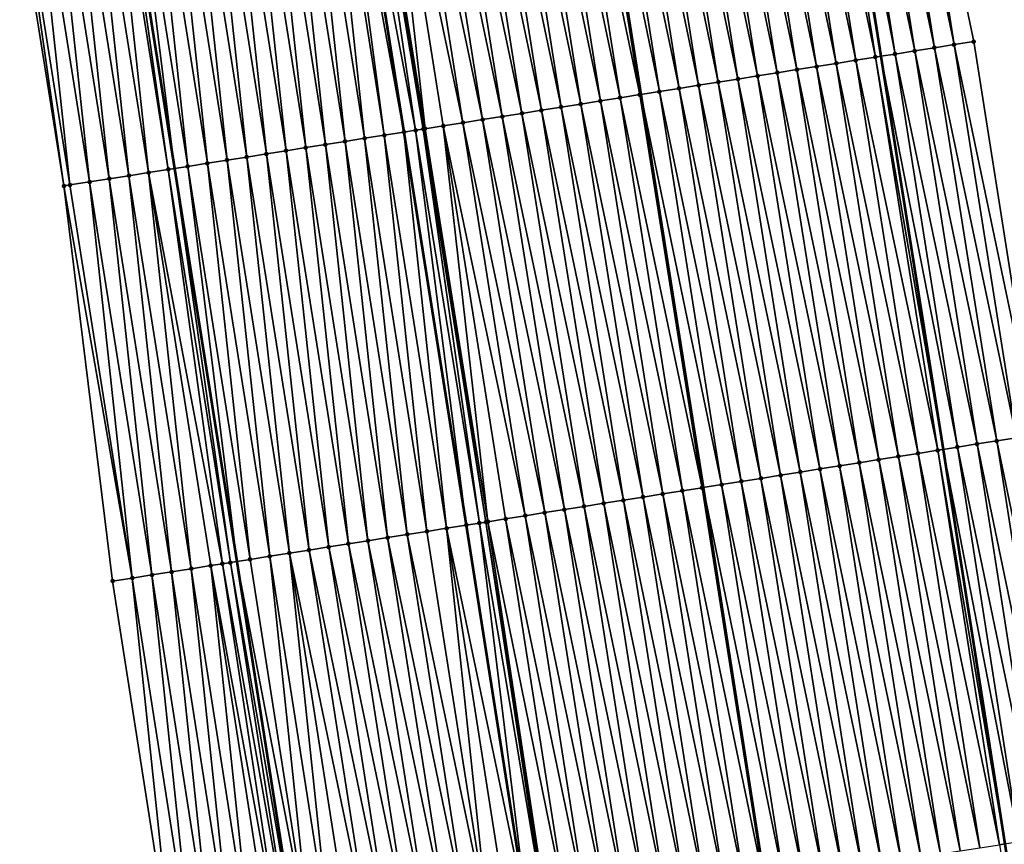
# Model space of a CAD drawing. Header units: feet. Extents: x 2010743 to 2022806, y 818705 to 837694.
# Tile 516 of 531: x 2011146 to 2011195, y 836882 to 836923. Entities that reach past the tile are written whole.
import ezdxf

# ---------------------------------------------------------------- set-up
doc = ezdxf.new("R2010")
doc.units = ezdxf.units.FT
doc.header["$MEASUREMENT"] = 0
for name, color, linetype, lineweight in [('EP_Travel Lane', 172, 'Continuous', 53), ('Road Shots', 141, 'Continuous', 100), ('STRIPING', 60, 'Continuous', 53)]:
    doc.layers.add(name, color=color, linetype=linetype, lineweight=lineweight)
doc.layers.add('I-77-MM17-21_NB-Surface-Border', color=7, linetype='Continuous')
doc.layers.add('I-77-MM17-21_NB-Surface-TIN', color=7, linetype='Continuous')

msp = doc.modelspace()

# ---------------------------------------------------------------- linework, layer by layer
at = {"layer": 'EP_Travel Lane'}
for points in [[(2011143.788, 837198.049, 349.843), (2011147.069, 837178.321, 349.642), (2011150.357, 837158.599, 349.461), (2011153.682, 837138.878, 349.257), (2011156.923, 837119.055, 349.034), (2011160.161, 837099.32, 348.841), (2011163.4, 837079.585, 348.559), (2011166.638, 837059.851, 348.291), (2011169.862, 837040.081, 348.042), (2011173.062, 837020.341, 347.773), (2011176.262, 837000.6, 347.535), (2011179.462, 836980.859, 347.267), (2011182.633, 836961.039, 346.971), (2011185.763, 836941.289, 346.625), (2011188.893, 836921.539, 346.26), (2011192.023, 836901.788, 345.91), (2011195.122, 836881.965, 345.542), (2011198.181, 836862.203, 345.228), (2011201.241, 836842.441, 344.868), (2011204.3, 836822.68, 344.507), (2011207.331, 836802.814, 344.144), (2011210.314, 836783.042, 343.765), (2011213.298, 836763.269, 343.41), (2011216.281, 836743.496, 343.031)], [(2011108.363, 837192.113, 350.139), (2011111.65, 837172.386, 349.935), (2011114.945, 837152.658, 349.739), (2011118.273, 837132.938, 349.54), (2011121.479, 837113.254, 349.314), (2011124.707, 837093.517, 349.075), (2011127.936, 837073.781, 348.829), (2011131.164, 837054.045, 348.582), (2011134.373, 837034.327, 348.314), (2011137.571, 837014.586, 348.052), (2011140.77, 836994.845, 347.804), (2011143.968, 836975.104, 347.527), (2011147.12, 836955.404, 347.217), (2011150.252, 836935.654, 346.875), (2011153.383, 836915.904, 346.53), (2011156.515, 836896.153, 346.174), (2011159.598, 836876.438, 345.825), (2011162.658, 836856.676, 345.491), (2011165.717, 836836.915, 345.115), (2011168.776, 836817.153, 344.77), (2011171.783, 836797.445, 344.426), (2011174.766, 836777.672, 344.066), (2011177.75, 836757.9, 343.675), (2011180.733, 836738.127, 343.324)]]:
    msp.add_polyline3d(points, dxfattribs=at)
at = {"layer": 'I-77-MM17-21_NB-Surface-Border', "color": 3, "linetype": 'Continuous', "lineweight": -3}
for points in [[(2011145.518, 837198.339, 349.784), (2011147.835, 837178.45, 349.618), (2011153.111, 837159.062, 349.356), (2011158.39, 837139.67, 349.073), (2011161.623, 837119.826, 348.847), (2011164.852, 837100.089, 348.658), (2011169.067, 837080.515, 348.34), (2011172.295, 837060.779, 348.069), (2011174.527, 837040.84, 347.854), (2011177.726, 837021.099, 347.597), (2011179.938, 837001.197, 347.389), (2011183.137, 836981.457, 347.116), (2011185.322, 836961.468, 346.865), (2011189.441, 836941.875, 346.483), (2011193.561, 836922.282, 346.084), (2011196.692, 836902.532, 345.727), (2011199.802, 836882.695, 345.372), (2011202.873, 836862.935, 345.041), (2011205.945, 836843.176, 344.693), (2011209.017, 836823.416, 344.338), (2011211.067, 836803.381, 344.006), (2011214.051, 836783.608, 343.64), (2011215.057, 836763.535, 343.352), (2011220.018, 836744.062, 342.899)], [(2011175.237, 836737.301, 343.153), (2011172.565, 836757.121, 343.523), (2011169.2, 836776.836, 343.883), (2011165.637, 836796.522, 344.222), (2011162.404, 836816.167, 344.551), (2011159.503, 836835.952, 344.909), (2011156.432, 836855.712, 345.281), (2011153.36, 836875.472, 345.621), (2011150.273, 836895.167, 345.971), (2011147.826, 836915.026, 346.352), (2011144.681, 836934.774, 346.691), (2011141.799, 836954.564, 347.041), (2011138.69, 836974.251, 347.355)]]:
    msp.add_polyline3d(points, dxfattribs=at)
at = {"layer": 'I-77-MM17-21_NB-Surface-TIN', "color": 128, "linetype": 'Continuous', "lineweight": -3}
for points in [[(2011192.573, 836922.125, 346.122), (2011189.441, 836941.875, 346.483), (2011188.454, 836941.717, 346.526)], [(2011192.573, 836922.125, 346.122), (2011193.561, 836922.282, 346.084), (2011189.441, 836941.875, 346.483)], [(2011189.61, 836921.653, 346.236), (2011186.479, 836941.403, 346.601), (2011185.763, 836941.289, 346.625)], [(2011190.598, 836921.81, 346.207), (2011187.466, 836941.56, 346.568), (2011186.479, 836941.403, 346.601)], [(2011189.61, 836921.653, 346.236), (2011190.598, 836921.81, 346.207), (2011186.479, 836941.403, 346.601)], [(2011191.585, 836921.967, 346.162), (2011188.454, 836941.717, 346.526), (2011187.466, 836941.56, 346.568)], [(2011190.598, 836921.81, 346.207), (2011191.585, 836921.967, 346.162), (2011187.466, 836941.56, 346.568)], [(2011191.585, 836921.967, 346.162), (2011192.573, 836922.125, 346.122), (2011188.454, 836941.717, 346.526)], [(2011186.648, 836921.182, 346.318), (2011183.516, 836940.932, 346.671), (2011182.528, 836940.775, 346.685)], [(2011187.635, 836921.339, 346.3), (2011184.504, 836941.089, 346.657), (2011183.516, 836940.932, 346.671)], [(2011186.648, 836921.182, 346.318), (2011187.635, 836921.339, 346.3), (2011183.516, 836940.932, 346.671)], [(2011188.623, 836921.496, 346.269), (2011185.491, 836941.246, 346.634), (2011184.504, 836941.089, 346.657)], [(2011187.635, 836921.339, 346.3), (2011188.623, 836921.496, 346.269), (2011184.504, 836941.089, 346.657)], [(2011185.491, 836941.246, 346.634), (2011188.893, 836921.539, 346.26), (2011185.763, 836941.289, 346.625)], [(2011188.623, 836921.496, 346.269), (2011188.893, 836921.539, 346.26), (2011185.491, 836941.246, 346.634)], [(2011189.61, 836921.653, 346.236), (2011185.763, 836941.289, 346.625), (2011188.893, 836921.539, 346.26)], [(2011183.685, 836920.711, 346.367), (2011180.553, 836940.461, 346.71), (2011179.566, 836940.304, 346.724)], [(2011184.672, 836920.868, 346.352), (2011181.541, 836940.618, 346.697), (2011180.553, 836940.461, 346.71)], [(2011183.685, 836920.711, 346.367), (2011184.672, 836920.868, 346.352), (2011180.553, 836940.461, 346.71)], [(2011185.66, 836921.025, 346.335), (2011182.528, 836940.775, 346.685), (2011181.541, 836940.618, 346.697)], [(2011184.672, 836920.868, 346.352), (2011185.66, 836921.025, 346.335), (2011181.541, 836940.618, 346.697)], [(2011185.66, 836921.025, 346.335), (2011186.648, 836921.182, 346.318), (2011182.528, 836940.775, 346.685)], [(2011180.722, 836920.24, 346.409), (2011177.59, 836939.991, 346.756), (2011176.603, 836939.834, 346.771)], [(2011181.709, 836920.397, 346.392), (2011178.578, 836940.148, 346.738), (2011177.59, 836939.991, 346.756)], [(2011180.722, 836920.24, 346.409), (2011181.709, 836920.397, 346.392), (2011177.59, 836939.991, 346.756)], [(2011182.697, 836920.554, 346.377), (2011179.566, 836940.304, 346.724), (2011178.578, 836940.148, 346.738)], [(2011181.709, 836920.397, 346.392), (2011182.697, 836920.554, 346.377), (2011178.578, 836940.148, 346.738)], [(2011182.697, 836920.554, 346.377), (2011183.685, 836920.711, 346.367), (2011179.566, 836940.304, 346.724)], [(2011173.64, 836939.363, 346.827), (2011176.823, 836919.621, 346.487), (2011173.692, 836939.371, 346.826)], [(2011177.759, 836919.77, 346.474), (2011174.627, 836939.52, 346.811), (2011173.692, 836939.371, 346.826)], [(2011177.759, 836919.77, 346.474), (2011173.692, 836939.371, 346.826), (2011176.823, 836919.621, 346.487)], [(2011178.747, 836919.927, 346.447), (2011175.615, 836939.677, 346.788), (2011174.627, 836939.52, 346.811)], [(2011177.759, 836919.77, 346.474), (2011178.747, 836919.927, 346.447), (2011174.627, 836939.52, 346.811)], [(2011179.734, 836920.084, 346.424), (2011176.603, 836939.834, 346.771), (2011175.615, 836939.677, 346.788)], [(2011178.747, 836919.927, 346.447), (2011179.734, 836920.084, 346.424), (2011175.615, 836939.677, 346.788)], [(2011179.734, 836920.084, 346.424), (2011180.722, 836920.24, 346.409), (2011176.603, 836939.834, 346.771)], [(2011173.809, 836919.142, 346.534), (2011170.677, 836938.893, 346.863), (2011169.689, 836938.736, 346.882)], [(2011174.796, 836919.299, 346.519), (2011171.665, 836939.049, 346.849), (2011170.677, 836938.893, 346.863)], [(2011173.809, 836919.142, 346.534), (2011174.796, 836919.299, 346.519), (2011170.677, 836938.893, 346.863)], [(2011175.784, 836919.456, 346.506), (2011172.652, 836939.206, 346.839), (2011171.665, 836939.049, 346.849)], [(2011174.796, 836919.299, 346.519), (2011175.784, 836919.456, 346.506), (2011171.665, 836939.049, 346.849)], [(2011176.771, 836919.613, 346.487), (2011173.64, 836939.363, 346.827), (2011172.652, 836939.206, 346.839)], [(2011175.784, 836919.456, 346.506), (2011176.771, 836919.613, 346.487), (2011172.652, 836939.206, 346.839)], [(2011176.771, 836919.613, 346.487), (2011176.823, 836919.621, 346.487), (2011173.64, 836939.363, 346.827)], [(2011170.846, 836918.671, 346.588), (2011167.714, 836938.422, 346.92), (2011166.727, 836938.265, 346.937)], [(2011171.833, 836918.828, 346.568), (2011168.702, 836938.579, 346.901), (2011167.714, 836938.422, 346.92)], [(2011170.846, 836918.671, 346.588), (2011171.833, 836918.828, 346.568), (2011167.714, 836938.422, 346.92)], [(2011172.821, 836918.985, 346.55), (2011169.689, 836938.736, 346.882), (2011168.702, 836938.579, 346.901)], [(2011171.833, 836918.828, 346.568), (2011172.821, 836918.985, 346.55), (2011168.702, 836938.579, 346.901)], [(2011172.821, 836918.985, 346.55), (2011173.809, 836919.142, 346.534), (2011169.689, 836938.736, 346.882)], [(2011167.883, 836918.201, 346.644), (2011164.751, 836937.951, 346.973), (2011163.764, 836937.794, 346.992)], [(2011168.87, 836918.357, 346.625), (2011165.739, 836938.108, 346.954), (2011164.751, 836937.951, 346.973)], [(2011167.883, 836918.201, 346.644), (2011168.87, 836918.357, 346.625), (2011164.751, 836937.951, 346.973)], [(2011169.858, 836918.514, 346.605), (2011166.727, 836938.265, 346.937), (2011165.739, 836938.108, 346.954)], [(2011168.87, 836918.357, 346.625), (2011169.858, 836918.514, 346.605), (2011165.739, 836938.108, 346.954)], [(2011169.858, 836918.514, 346.605), (2011170.846, 836918.671, 346.588), (2011166.727, 836938.265, 346.937)], [(2011163.932, 836917.574, 346.663), (2011161.303, 836937.404, 346.998), (2011160.801, 836937.324, 346.991)], [(2011161.303, 836937.404, 346.998), (2011164.92, 836917.73, 346.666), (2011161.788, 836937.481, 347.003)], [(2011163.932, 836917.574, 346.663), (2011164.92, 836917.73, 346.666), (2011161.303, 836937.404, 346.998)], [(2011165.509, 836917.824, 346.675), (2011162.592, 836937.608, 347.008), (2011161.788, 836937.481, 347.003)], [(2011165.509, 836917.824, 346.675), (2011161.788, 836937.481, 347.003), (2011164.92, 836917.73, 346.666)], [(2011165.888, 836917.884, 346.68), (2011162.763, 836937.635, 347.008), (2011162.592, 836937.608, 347.008)], [(2011165.509, 836917.824, 346.675), (2011165.888, 836917.884, 346.68), (2011162.592, 836937.608, 347.008)], [(2011165.908, 836917.887, 346.68), (2011162.776, 836937.637, 347.008), (2011162.763, 836937.635, 347.008)], [(2011165.888, 836917.884, 346.68), (2011165.908, 836917.887, 346.68), (2011162.763, 836937.635, 347.008)], [(2011165.981, 836917.898, 346.68), (2011163.764, 836937.794, 346.992), (2011162.776, 836937.637, 347.008)], [(2011165.908, 836917.887, 346.68), (2011165.981, 836917.898, 346.68), (2011162.776, 836937.637, 347.008)], [(2011165.981, 836917.898, 346.68), (2011166.895, 836918.044, 346.664), (2011163.764, 836937.794, 346.992)], [(2011166.895, 836918.044, 346.664), (2011167.883, 836918.201, 346.644), (2011163.764, 836937.794, 346.992)], [(2011160.969, 836917.105, 346.62), (2011158.825, 836937.012, 346.963), (2011157.838, 836936.855, 346.95)], [(2011161.957, 836917.261, 346.631), (2011159.813, 836937.168, 346.977), (2011158.825, 836937.012, 346.963)], [(2011160.969, 836917.105, 346.62), (2011161.957, 836917.261, 346.631), (2011158.825, 836937.012, 346.963)], [(2011162.945, 836917.418, 346.646), (2011160.801, 836937.324, 346.991), (2011159.813, 836937.168, 346.977)], [(2011161.957, 836917.261, 346.631), (2011162.945, 836917.418, 346.646), (2011159.813, 836937.168, 346.977)], [(2011162.945, 836917.418, 346.646), (2011163.932, 836917.574, 346.663), (2011160.801, 836937.324, 346.991)], [(2011158.006, 836916.636, 346.588), (2011155.862, 836936.542, 346.932), (2011154.875, 836936.386, 346.923)], [(2011158.994, 836916.792, 346.599), (2011156.85, 836936.699, 346.94), (2011155.862, 836936.542, 346.932)], [(2011158.006, 836916.636, 346.588), (2011158.994, 836916.792, 346.599), (2011155.862, 836936.542, 346.932)], [(2011159.981, 836916.948, 346.61), (2011157.838, 836936.855, 346.95), (2011156.85, 836936.699, 346.94)], [(2011158.994, 836916.792, 346.599), (2011159.981, 836916.948, 346.61), (2011156.85, 836936.699, 346.94)], [(2011159.981, 836916.948, 346.61), (2011160.969, 836917.105, 346.62), (2011157.838, 836936.855, 346.95)], [(2011154.055, 836916.01, 346.533), (2011151.911, 836935.917, 346.895), (2011150.924, 836935.76, 346.877)], [(2011155.043, 836916.166, 346.552), (2011152.899, 836936.073, 346.909), (2011151.911, 836935.917, 346.895)], [(2011154.055, 836916.01, 346.533), (2011155.043, 836916.166, 346.552), (2011151.911, 836935.917, 346.895)], [(2011156.031, 836916.323, 346.567), (2011153.887, 836936.23, 346.918), (2011152.899, 836936.073, 346.909)], [(2011155.043, 836916.166, 346.552), (2011156.031, 836916.323, 346.567), (2011152.899, 836936.073, 346.909)], [(2011157.018, 836916.479, 346.578), (2011154.875, 836936.386, 346.923), (2011153.887, 836936.23, 346.918)], [(2011156.031, 836916.323, 346.567), (2011157.018, 836916.479, 346.578), (2011153.887, 836936.23, 346.918)], [(2011157.018, 836916.479, 346.578), (2011158.006, 836916.636, 346.588), (2011154.875, 836936.386, 346.923)], [(2011151.092, 836915.541, 346.473), (2011148.948, 836935.448, 346.847), (2011147.961, 836935.292, 346.81)], [(2011152.08, 836915.697, 346.503), (2011149.936, 836935.604, 346.875), (2011148.948, 836935.448, 346.847)], [(2011151.092, 836915.541, 346.473), (2011152.08, 836915.697, 346.503), (2011148.948, 836935.448, 346.847)], [(2011153.068, 836915.854, 346.528), (2011150.252, 836935.654, 346.875), (2011149.936, 836935.604, 346.875)], [(2011152.08, 836915.697, 346.503), (2011153.068, 836915.854, 346.528), (2011149.936, 836935.604, 346.875)], [(2011150.924, 836935.76, 346.877), (2011150.252, 836935.654, 346.875), (2011153.383, 836915.904, 346.53)], [(2011153.068, 836915.854, 346.528), (2011153.383, 836915.904, 346.53), (2011150.252, 836935.654, 346.875)], [(2011154.055, 836916.01, 346.533), (2011150.924, 836935.76, 346.877), (2011153.383, 836915.904, 346.53)], [(2011148.129, 836915.073, 346.362), (2011145.985, 836934.98, 346.737), (2011144.997, 836934.824, 346.702)], [(2011149.117, 836915.229, 346.399), (2011146.973, 836935.136, 346.773), (2011145.985, 836934.98, 346.737)], [(2011148.129, 836915.073, 346.362), (2011149.117, 836915.229, 346.399), (2011145.985, 836934.98, 346.737)], [(2011150.104, 836915.385, 346.436), (2011147.961, 836935.292, 346.81), (2011146.973, 836935.136, 346.773)], [(2011149.117, 836915.229, 346.399), (2011150.104, 836915.385, 346.436), (2011146.973, 836935.136, 346.773)], [(2011150.104, 836915.385, 346.436), (2011151.092, 836915.541, 346.473), (2011147.961, 836935.292, 346.81)], [(2011147.826, 836915.026, 346.352), (2011144.997, 836934.824, 346.702), (2011144.681, 836934.774, 346.691)], [(2011147.826, 836915.026, 346.352), (2011148.129, 836915.073, 346.362), (2011144.997, 836934.824, 346.702)], [(2011195.704, 836902.375, 345.766), (2011192.573, 836922.125, 346.122), (2011191.585, 836921.967, 346.162)], [(2011196.692, 836902.532, 345.727), (2011193.561, 836922.282, 346.084), (2011192.573, 836922.125, 346.122)], [(2011195.704, 836902.375, 345.766), (2011196.692, 836902.532, 345.727), (2011192.573, 836922.125, 346.122)], [(2011192.742, 836901.903, 345.879), (2011189.61, 836921.653, 346.236), (2011188.893, 836921.539, 346.26)], [(2011193.729, 836902.06, 345.843), (2011190.598, 836921.81, 346.207), (2011189.61, 836921.653, 346.236)], [(2011192.742, 836901.903, 345.879), (2011193.729, 836902.06, 345.843), (2011189.61, 836921.653, 346.236)], [(2011194.717, 836902.217, 345.802), (2011191.585, 836921.967, 346.162), (2011190.598, 836921.81, 346.207)], [(2011193.729, 836902.06, 345.843), (2011194.717, 836902.217, 345.802), (2011190.598, 836921.81, 346.207)], [(2011194.717, 836902.217, 345.802), (2011195.704, 836902.375, 345.766), (2011191.585, 836921.967, 346.162)], [(2011189.779, 836901.431, 345.968), (2011186.648, 836921.182, 346.318), (2011185.66, 836921.025, 346.335)], [(2011190.767, 836901.588, 345.952), (2011187.635, 836921.339, 346.3), (2011186.648, 836921.182, 346.318)], [(2011189.779, 836901.431, 345.968), (2011190.767, 836901.588, 345.952), (2011186.648, 836921.182, 346.318)], [(2011191.754, 836901.745, 345.922), (2011188.623, 836921.496, 346.269), (2011187.635, 836921.339, 346.3)], [(2011190.767, 836901.588, 345.952), (2011191.754, 836901.745, 345.922), (2011187.635, 836921.339, 346.3)], [(2011188.623, 836921.496, 346.269), (2011192.023, 836901.788, 345.91), (2011188.893, 836921.539, 346.26)], [(2011191.754, 836901.745, 345.922), (2011192.023, 836901.788, 345.91), (2011188.623, 836921.496, 346.269)], [(2011192.742, 836901.903, 345.879), (2011188.893, 836921.539, 346.26), (2011192.023, 836901.788, 345.91)], [(2011186.816, 836900.961, 346.015), (2011183.685, 836920.711, 346.367), (2011182.697, 836920.554, 346.377)], [(2011187.804, 836901.118, 346.004), (2011184.672, 836920.868, 346.352), (2011183.685, 836920.711, 346.367)], [(2011186.816, 836900.961, 346.015), (2011187.804, 836901.118, 346.004), (2011183.685, 836920.711, 346.367)], [(2011188.791, 836901.274, 345.986), (2011185.66, 836921.025, 346.335), (2011184.672, 836920.868, 346.352)], [(2011187.804, 836901.118, 346.004), (2011188.791, 836901.274, 345.986), (2011184.672, 836920.868, 346.352)], [(2011188.791, 836901.274, 345.986), (2011189.779, 836901.431, 345.968), (2011185.66, 836921.025, 346.335)], [(2011182.866, 836900.333, 346.073), (2011179.734, 836920.084, 346.424), (2011178.747, 836919.927, 346.447)], [(2011183.853, 836900.49, 346.058), (2011180.722, 836920.24, 346.409), (2011179.734, 836920.084, 346.424)], [(2011182.866, 836900.333, 346.073), (2011183.853, 836900.49, 346.058), (2011179.734, 836920.084, 346.424)], [(2011184.841, 836900.647, 346.041), (2011181.709, 836920.397, 346.392), (2011180.722, 836920.24, 346.409)], [(2011183.853, 836900.49, 346.058), (2011184.841, 836900.647, 346.041), (2011180.722, 836920.24, 346.409)], [(2011185.829, 836900.804, 346.027), (2011182.697, 836920.554, 346.377), (2011181.709, 836920.397, 346.392)], [(2011184.841, 836900.647, 346.041), (2011185.829, 836900.804, 346.027), (2011181.709, 836920.397, 346.392)], [(2011185.829, 836900.804, 346.027), (2011186.816, 836900.961, 346.015), (2011182.697, 836920.554, 346.377)], [(2011179.903, 836899.863, 346.118), (2011176.771, 836919.613, 346.487), (2011175.784, 836919.456, 346.506)], [(2011176.771, 836919.613, 346.487), (2011179.955, 836899.871, 346.118), (2011176.823, 836919.621, 346.487)], [(2011179.903, 836899.863, 346.118), (2011179.955, 836899.871, 346.118), (2011176.771, 836919.613, 346.487)], [(2011180.891, 836900.019, 346.113), (2011177.759, 836919.77, 346.474), (2011176.823, 836919.621, 346.487)], [(2011180.891, 836900.019, 346.113), (2011176.823, 836919.621, 346.487), (2011179.955, 836899.871, 346.118)], [(2011181.878, 836900.177, 346.087), (2011178.747, 836919.927, 346.447), (2011177.759, 836919.77, 346.474)], [(2011180.891, 836900.019, 346.113), (2011181.878, 836900.177, 346.087), (2011177.759, 836919.77, 346.474)], [(2011181.878, 836900.177, 346.087), (2011182.866, 836900.333, 346.073), (2011178.747, 836919.927, 346.447)], [(2011176.94, 836899.392, 346.169), (2011173.809, 836919.142, 346.534), (2011172.821, 836918.985, 346.55)], [(2011177.928, 836899.549, 346.155), (2011174.796, 836919.299, 346.519), (2011173.809, 836919.142, 346.534)], [(2011176.94, 836899.392, 346.169), (2011177.928, 836899.549, 346.155), (2011173.809, 836919.142, 346.534)], [(2011178.915, 836899.706, 346.141), (2011175.784, 836919.456, 346.506), (2011174.796, 836919.299, 346.519)], [(2011177.928, 836899.549, 346.155), (2011178.915, 836899.706, 346.141), (2011174.796, 836919.299, 346.519)], [(2011178.915, 836899.706, 346.141), (2011179.903, 836899.863, 346.118), (2011175.784, 836919.456, 346.506)], [(2011173.977, 836898.921, 346.222), (2011170.846, 836918.671, 346.588), (2011169.858, 836918.514, 346.605)], [(2011174.965, 836899.078, 346.202), (2011171.833, 836918.828, 346.568), (2011170.846, 836918.671, 346.588)], [(2011173.977, 836898.921, 346.222), (2011174.965, 836899.078, 346.202), (2011170.846, 836918.671, 346.588)], [(2011175.952, 836899.235, 346.185), (2011172.821, 836918.985, 346.55), (2011171.833, 836918.828, 346.568)], [(2011174.965, 836899.078, 346.202), (2011175.952, 836899.235, 346.185), (2011171.833, 836918.828, 346.568)], [(2011175.952, 836899.235, 346.185), (2011176.94, 836899.392, 346.169), (2011172.821, 836918.985, 346.55)], [(2011171.014, 836898.451, 346.273), (2011167.883, 836918.201, 346.644), (2011166.895, 836918.044, 346.664)], [(2011172.002, 836898.608, 346.254), (2011168.87, 836918.357, 346.625), (2011167.883, 836918.201, 346.644)], [(2011171.014, 836898.451, 346.273), (2011172.002, 836898.608, 346.254), (2011167.883, 836918.201, 346.644)], [(2011172.99, 836898.765, 346.238), (2011169.858, 836918.514, 346.605), (2011168.87, 836918.357, 346.625)], [(2011172.002, 836898.608, 346.254), (2011172.99, 836898.765, 346.238), (2011168.87, 836918.357, 346.625)], [(2011172.99, 836898.765, 346.238), (2011173.977, 836898.921, 346.222), (2011169.858, 836918.514, 346.605)], [(2011167.064, 836897.824, 346.298), (2011164.92, 836917.73, 346.666), (2011163.932, 836917.574, 346.663)], [(2011165.509, 836917.824, 346.675), (2011164.92, 836917.73, 346.666), (2011168.052, 836897.98, 346.308)], [(2011167.064, 836897.824, 346.298), (2011168.052, 836897.98, 346.308), (2011164.92, 836917.73, 346.666)], [(2011168.713, 836898.085, 346.312), (2011165.888, 836917.884, 346.68), (2011165.509, 836917.824, 346.675)], [(2011168.713, 836898.085, 346.312), (2011165.509, 836917.824, 346.675), (2011168.052, 836897.98, 346.308)], [(2011169.039, 836898.137, 346.311), (2011165.908, 836917.887, 346.68), (2011165.888, 836917.884, 346.68)], [(2011168.713, 836898.085, 346.312), (2011169.039, 836898.137, 346.311), (2011165.888, 836917.884, 346.68)], [(2011169.039, 836898.137, 346.311), (2011165.981, 836917.898, 346.68), (2011165.908, 836917.887, 346.68)], [(2011169.143, 836898.153, 346.311), (2011166.895, 836918.044, 346.664), (2011165.981, 836917.898, 346.68)], [(2011169.039, 836898.137, 346.311), (2011169.143, 836898.153, 346.311), (2011165.981, 836917.898, 346.68)], [(2011169.143, 836898.153, 346.311), (2011170.027, 836898.294, 346.296), (2011166.895, 836918.044, 346.664)], [(2011170.027, 836898.294, 346.296), (2011171.014, 836898.451, 346.273), (2011166.895, 836918.044, 346.664)], [(2011163.113, 836897.198, 346.251), (2011160.969, 836917.105, 346.62), (2011159.981, 836916.948, 346.61)], [(2011164.101, 836897.355, 346.258), (2011161.957, 836917.261, 346.631), (2011160.969, 836917.105, 346.62)], [(2011163.113, 836897.198, 346.251), (2011164.101, 836897.355, 346.258), (2011160.969, 836917.105, 346.62)], [(2011165.088, 836897.511, 346.269), (2011162.945, 836917.418, 346.646), (2011161.957, 836917.261, 346.631)], [(2011164.101, 836897.355, 346.258), (2011165.088, 836897.511, 346.269), (2011161.957, 836917.261, 346.631)], [(2011166.076, 836897.668, 346.282), (2011163.932, 836917.574, 346.663), (2011162.945, 836917.418, 346.646)], [(2011165.088, 836897.511, 346.269), (2011166.076, 836897.668, 346.282), (2011162.945, 836917.418, 346.646)], [(2011166.076, 836897.668, 346.282), (2011167.064, 836897.824, 346.298), (2011163.932, 836917.574, 346.663)], [(2011160.15, 836896.729, 346.228), (2011158.006, 836916.636, 346.588), (2011157.018, 836916.479, 346.578)], [(2011161.138, 836896.885, 346.236), (2011158.994, 836916.792, 346.599), (2011158.006, 836916.636, 346.588)], [(2011160.15, 836896.729, 346.228), (2011161.138, 836896.885, 346.236), (2011158.006, 836916.636, 346.588)], [(2011162.125, 836897.042, 346.243), (2011159.981, 836916.948, 346.61), (2011158.994, 836916.792, 346.599)], [(2011161.138, 836896.885, 346.236), (2011162.125, 836897.042, 346.243), (2011158.994, 836916.792, 346.599)], [(2011162.125, 836897.042, 346.243), (2011163.113, 836897.198, 346.251), (2011159.981, 836916.948, 346.61)], [(2011157.187, 836896.26, 346.179), (2011155.043, 836916.166, 346.552), (2011154.055, 836916.01, 346.533)], [(2011158.175, 836896.416, 346.199), (2011156.031, 836916.323, 346.567), (2011155.043, 836916.166, 346.552)], [(2011157.187, 836896.26, 346.179), (2011158.175, 836896.416, 346.199), (2011155.043, 836916.166, 346.552)], [(2011159.162, 836896.573, 346.215), (2011157.018, 836916.479, 346.578), (2011156.031, 836916.323, 346.567)], [(2011158.175, 836896.416, 346.199), (2011159.162, 836896.573, 346.215), (2011156.031, 836916.323, 346.567)], [(2011159.162, 836896.573, 346.215), (2011160.15, 836896.729, 346.228), (2011157.018, 836916.479, 346.578)], [(2011154.224, 836895.791, 346.114), (2011152.08, 836915.697, 346.503), (2011151.092, 836915.541, 346.473)], [(2011155.794, 836896.039, 346.177), (2011153.068, 836915.854, 346.528), (2011152.08, 836915.697, 346.503)], [(2011154.224, 836895.791, 346.114), (2011155.211, 836895.947, 346.147), (2011152.08, 836915.697, 346.503)], [(2011155.211, 836895.947, 346.147), (2011155.794, 836896.039, 346.177), (2011152.08, 836915.697, 346.503)], [(2011156.199, 836896.103, 346.172), (2011153.383, 836915.904, 346.53), (2011153.068, 836915.854, 346.528)], [(2011155.794, 836896.039, 346.177), (2011156.199, 836896.103, 346.172), (2011153.068, 836915.854, 346.528)], [(2011154.055, 836916.01, 346.533), (2011153.383, 836915.904, 346.53), (2011156.515, 836896.153, 346.174)], [(2011156.199, 836896.103, 346.172), (2011156.515, 836896.153, 346.174), (2011153.383, 836915.904, 346.53)], [(2011157.187, 836896.26, 346.179), (2011154.055, 836916.01, 346.533), (2011156.515, 836896.153, 346.174)], [(2011151.26, 836895.323, 346.008), (2011149.117, 836915.229, 346.399), (2011148.129, 836915.073, 346.362)], [(2011152.248, 836895.479, 346.044), (2011150.104, 836915.385, 346.436), (2011149.117, 836915.229, 346.399)], [(2011151.26, 836895.323, 346.008), (2011152.248, 836895.479, 346.044), (2011149.117, 836915.229, 346.399)], [(2011153.236, 836895.635, 346.082), (2011151.092, 836915.541, 346.473), (2011150.104, 836915.385, 346.436)], [(2011152.248, 836895.479, 346.044), (2011153.236, 836895.635, 346.082), (2011150.104, 836915.385, 346.436)], [(2011153.236, 836895.635, 346.082), (2011154.224, 836895.791, 346.114), (2011151.092, 836915.541, 346.473)], [(2011151.26, 836895.323, 346.008), (2011148.129, 836915.073, 346.362), (2011147.826, 836915.026, 346.352)], [(2011150.273, 836895.167, 345.971), (2011151.26, 836895.323, 346.008), (2011147.826, 836915.026, 346.352)], [(2011198.813, 836882.541, 345.412), (2011195.704, 836902.375, 345.766), (2011194.717, 836902.217, 345.802)], [(2011191.754, 836901.745, 345.922), (2011195.122, 836881.965, 345.542), (2011192.023, 836901.788, 345.91)], [(2011195.849, 836882.078, 345.519), (2011192.742, 836901.903, 345.879), (2011192.023, 836901.788, 345.91)], [(2011195.849, 836882.078, 345.519), (2011192.023, 836901.788, 345.91), (2011195.122, 836881.965, 345.542)], [(2011196.837, 836882.233, 345.483), (2011193.729, 836902.06, 345.843), (2011192.742, 836901.903, 345.879)], [(2011195.849, 836882.078, 345.519), (2011196.837, 836882.233, 345.483), (2011192.742, 836901.903, 345.879)], [(2011197.825, 836882.387, 345.444), (2011194.717, 836902.217, 345.802), (2011193.729, 836902.06, 345.843)], [(2011196.837, 836882.233, 345.483), (2011197.825, 836882.387, 345.444), (2011193.729, 836902.06, 345.843)], [(2011197.825, 836882.387, 345.444), (2011198.813, 836882.541, 345.412), (2011194.717, 836902.217, 345.802)], [(2011191.897, 836881.462, 345.618), (2011188.791, 836901.274, 345.986), (2011187.804, 836901.118, 346.004)], [(2011192.885, 836881.616, 345.599), (2011189.779, 836901.431, 345.968), (2011188.791, 836901.274, 345.986)], [(2011191.897, 836881.462, 345.618), (2011192.885, 836881.616, 345.599), (2011188.791, 836901.274, 345.986)], [(2011193.873, 836881.77, 345.583), (2011190.767, 836901.588, 345.952), (2011189.779, 836901.431, 345.968)], [(2011192.885, 836881.616, 345.599), (2011193.873, 836881.77, 345.583), (2011189.779, 836901.431, 345.968)], [(2011194.861, 836881.924, 345.55), (2011191.754, 836901.745, 345.922), (2011190.767, 836901.588, 345.952)], [(2011193.873, 836881.77, 345.583), (2011194.861, 836881.924, 345.55), (2011190.767, 836901.588, 345.952)], [(2011194.861, 836881.924, 345.55), (2011195.122, 836881.965, 345.542), (2011191.754, 836901.745, 345.922)], [(2011188.933, 836881.001, 345.656), (2011185.829, 836900.804, 346.027), (2011184.841, 836900.647, 346.041)], [(2011189.921, 836881.155, 345.643), (2011186.816, 836900.961, 346.015), (2011185.829, 836900.804, 346.027)], [(2011188.933, 836881.001, 345.656), (2011189.921, 836881.155, 345.643), (2011185.829, 836900.804, 346.027)], [(2011190.909, 836881.308, 345.634), (2011187.804, 836901.118, 346.004), (2011186.816, 836900.961, 346.015)], [(2011189.921, 836881.155, 345.643), (2011190.909, 836881.308, 345.634), (2011186.816, 836900.961, 346.015)], [(2011190.909, 836881.308, 345.634), (2011191.897, 836881.462, 345.618), (2011187.804, 836901.118, 346.004)], [(2011185.969, 836880.539, 345.703), (2011182.866, 836900.333, 346.073), (2011181.878, 836900.177, 346.087)], [(2011186.957, 836880.693, 345.688), (2011183.853, 836900.49, 346.058), (2011182.866, 836900.333, 346.073)], [(2011185.969, 836880.539, 345.703), (2011186.957, 836880.693, 345.688), (2011182.866, 836900.333, 346.073)], [(2011187.945, 836880.847, 345.669), (2011184.841, 836900.647, 346.041), (2011183.853, 836900.49, 346.058)], [(2011186.957, 836880.693, 345.688), (2011187.945, 836880.847, 345.669), (2011183.853, 836900.49, 346.058)], [(2011187.945, 836880.847, 345.669), (2011188.933, 836881.001, 345.656), (2011184.841, 836900.647, 346.041)], [(2011183.004, 836880.077, 345.755), (2011179.903, 836899.863, 346.118), (2011178.915, 836899.706, 346.141)], [(2011179.903, 836899.863, 346.118), (2011183.049, 836880.084, 345.755), (2011179.955, 836899.871, 346.118)], [(2011183.004, 836880.077, 345.755), (2011183.049, 836880.084, 345.755), (2011179.903, 836899.863, 346.118)], [(2011183.992, 836880.231, 345.749), (2011180.891, 836900.019, 346.113), (2011179.955, 836899.871, 346.118)], [(2011183.992, 836880.231, 345.749), (2011179.955, 836899.871, 346.118), (2011183.049, 836880.084, 345.755)], [(2011184.98, 836880.385, 345.727), (2011181.878, 836900.177, 346.087), (2011180.891, 836900.019, 346.113)], [(2011183.992, 836880.231, 345.749), (2011184.98, 836880.385, 345.727), (2011180.891, 836900.019, 346.113)], [(2011184.98, 836880.385, 345.727), (2011185.969, 836880.539, 345.703), (2011181.878, 836900.177, 346.087)], [(2011180.04, 836879.616, 345.807), (2011176.94, 836899.392, 346.169), (2011175.952, 836899.235, 346.185)], [(2011181.028, 836879.77, 345.793), (2011177.928, 836899.549, 346.155), (2011176.94, 836899.392, 346.169)], [(2011180.04, 836879.616, 345.807), (2011181.028, 836879.77, 345.793), (2011176.94, 836899.392, 346.169)], [(2011182.016, 836879.923, 345.779), (2011178.915, 836899.706, 346.141), (2011177.928, 836899.549, 346.155)], [(2011181.028, 836879.77, 345.793), (2011182.016, 836879.923, 345.779), (2011177.928, 836899.549, 346.155)], [(2011182.016, 836879.923, 345.779), (2011183.004, 836880.077, 345.755), (2011178.915, 836899.706, 346.141)], [(2011177.076, 836879.154, 345.863), (2011173.977, 836898.921, 346.222), (2011172.99, 836898.765, 346.238)], [(2011178.064, 836879.308, 345.841), (2011174.965, 836899.078, 346.202), (2011173.977, 836898.921, 346.222)], [(2011177.076, 836879.154, 345.863), (2011178.064, 836879.308, 345.841), (2011173.977, 836898.921, 346.222)], [(2011179.052, 836879.462, 345.823), (2011175.952, 836899.235, 346.185), (2011174.965, 836899.078, 346.202)], [(2011178.064, 836879.308, 345.841), (2011179.052, 836879.462, 345.823), (2011174.965, 836899.078, 346.202)], [(2011179.052, 836879.462, 345.823), (2011180.04, 836879.616, 345.807), (2011175.952, 836899.235, 346.185)], [(2011173.123, 836878.538, 345.939), (2011170.027, 836898.294, 346.296), (2011169.143, 836898.153, 346.311)], [(2011174.112, 836878.692, 345.917), (2011171.014, 836898.451, 346.273), (2011170.027, 836898.294, 346.296)], [(2011173.123, 836878.538, 345.939), (2011174.112, 836878.692, 345.917), (2011170.027, 836898.294, 346.296)], [(2011175.1, 836878.846, 345.899), (2011172.002, 836898.608, 346.254), (2011171.014, 836898.451, 346.273)], [(2011174.112, 836878.692, 345.917), (2011175.1, 836878.846, 345.899), (2011171.014, 836898.451, 346.273)], [(2011176.088, 836879, 345.881), (2011172.99, 836898.765, 346.238), (2011172.002, 836898.608, 346.254)], [(2011175.1, 836878.846, 345.899), (2011176.088, 836879, 345.881), (2011172.002, 836898.608, 346.254)], [(2011176.088, 836879, 345.881), (2011177.076, 836879.154, 345.863), (2011172.99, 836898.765, 346.238)], [(2011169.171, 836877.924, 345.928), (2011167.064, 836897.824, 346.298), (2011166.076, 836897.668, 346.282)], [(2011167.064, 836897.824, 346.298), (2011171.147, 836878.231, 345.946), (2011168.052, 836897.98, 346.308)], [(2011170.159, 836878.077, 345.942), (2011171.147, 836878.231, 345.946), (2011167.064, 836897.824, 346.298)], [(2011169.171, 836877.924, 345.928), (2011170.159, 836878.077, 345.942), (2011167.064, 836897.824, 346.298)], [(2011168.713, 836898.085, 346.312), (2011168.052, 836897.98, 346.308), (2011171.147, 836878.231, 345.946)], [(2011172.033, 836878.368, 345.955), (2011169.039, 836898.137, 346.311), (2011168.713, 836898.085, 346.312)], [(2011172.033, 836878.368, 345.955), (2011168.713, 836898.085, 346.312), (2011171.147, 836878.231, 345.946)], [(2011172.135, 836878.384, 345.955), (2011169.143, 836898.153, 346.311), (2011169.039, 836898.137, 346.311)], [(2011172.033, 836878.368, 345.955), (2011172.118, 836878.382, 345.955), (2011169.039, 836898.137, 346.311)], [(2011172.118, 836878.382, 345.955), (2011172.135, 836878.384, 345.955), (2011169.039, 836898.137, 346.311)], [(2011172.135, 836878.384, 345.955), (2011173.123, 836878.538, 345.939), (2011169.143, 836898.153, 346.311)], [(2011167.195, 836877.617, 345.906), (2011164.101, 836897.355, 346.258), (2011163.113, 836897.198, 346.251)], [(2011168.183, 836877.771, 345.916), (2011165.088, 836897.511, 346.269), (2011164.101, 836897.355, 346.258)], [(2011167.195, 836877.617, 345.906), (2011168.183, 836877.771, 345.916), (2011164.101, 836897.355, 346.258)], [(2011169.171, 836877.924, 345.928), (2011166.076, 836897.668, 346.282), (2011165.088, 836897.511, 346.269)], [(2011168.183, 836877.771, 345.916), (2011169.171, 836877.924, 345.928), (2011165.088, 836897.511, 346.269)], [(2011164.23, 836877.157, 345.882), (2011161.138, 836896.885, 346.236), (2011160.15, 836896.729, 346.228)], [(2011165.218, 836877.31, 345.889), (2011162.125, 836897.042, 346.243), (2011161.138, 836896.885, 346.236)], [(2011164.23, 836877.157, 345.882), (2011165.218, 836877.31, 345.889), (2011161.138, 836896.885, 346.236)], [(2011166.206, 836877.464, 345.899), (2011163.113, 836897.198, 346.251), (2011162.125, 836897.042, 346.243)], [(2011165.218, 836877.31, 345.889), (2011166.206, 836877.464, 345.899), (2011162.125, 836897.042, 346.243)], [(2011166.206, 836877.464, 345.899), (2011167.195, 836877.617, 345.906), (2011163.113, 836897.198, 346.251)], [(2011160.277, 836876.543, 345.831), (2011158.175, 836896.416, 346.199), (2011157.187, 836896.26, 346.179)], [(2011161.266, 836876.696, 345.849), (2011159.162, 836896.573, 346.215), (2011158.175, 836896.416, 346.199)], [(2011160.277, 836876.543, 345.831), (2011161.266, 836876.696, 345.849), (2011158.175, 836896.416, 346.199)], [(2011163.242, 836877.003, 345.873), (2011160.15, 836896.729, 346.228), (2011159.162, 836896.573, 346.215)], [(2011161.266, 836876.696, 345.849), (2011162.254, 836876.85, 345.862), (2011159.162, 836896.573, 346.215)], [(2011162.254, 836876.85, 345.862), (2011163.242, 836877.003, 345.873), (2011159.162, 836896.573, 346.215)], [(2011163.242, 836877.003, 345.873), (2011164.23, 836877.157, 345.882), (2011160.15, 836896.729, 346.228)], [(2011157.313, 836876.084, 345.76), (2011155.211, 836895.947, 346.147), (2011154.224, 836895.791, 346.114)], [(2011158.803, 836876.314, 345.818), (2011155.794, 836896.039, 346.177), (2011155.211, 836895.947, 346.147)], [(2011157.313, 836876.084, 345.76), (2011158.301, 836876.237, 345.789), (2011155.211, 836895.947, 346.147)], [(2011158.301, 836876.237, 345.789), (2011158.803, 836876.314, 345.818), (2011155.211, 836895.947, 346.147)], [(2011159.289, 836876.39, 345.822), (2011156.199, 836896.103, 346.172), (2011155.794, 836896.039, 346.177)], [(2011158.803, 836876.314, 345.818), (2011159.289, 836876.39, 345.822), (2011155.794, 836896.039, 346.177)], [(2011156.199, 836896.103, 346.172), (2011159.598, 836876.438, 345.825), (2011156.515, 836896.153, 346.174)], [(2011159.289, 836876.39, 345.822), (2011159.598, 836876.438, 345.825), (2011156.199, 836896.103, 346.172)], [(2011160.277, 836876.543, 345.831), (2011157.187, 836896.26, 346.179), (2011156.515, 836896.153, 346.174)], [(2011160.277, 836876.543, 345.831), (2011156.515, 836896.153, 346.174), (2011159.598, 836876.438, 345.825)], [(2011153.36, 836875.472, 345.621), (2011151.26, 836895.323, 346.008), (2011150.273, 836895.167, 345.971)], [(2011154.348, 836875.624, 345.658), (2011152.248, 836895.479, 346.044), (2011151.26, 836895.323, 346.008)], [(2011153.36, 836875.472, 345.621), (2011154.348, 836875.624, 345.658), (2011151.26, 836895.323, 346.008)], [(2011155.336, 836875.777, 345.694), (2011153.236, 836895.635, 346.082), (2011152.248, 836895.479, 346.044)], [(2011154.348, 836875.624, 345.658), (2011155.336, 836875.777, 345.694), (2011152.248, 836895.479, 346.044)], [(2011156.325, 836875.93, 345.734), (2011154.224, 836895.791, 346.114), (2011153.236, 836895.635, 346.082)], [(2011155.336, 836875.777, 345.694), (2011156.325, 836875.93, 345.734), (2011153.236, 836895.635, 346.082)], [(2011156.325, 836875.93, 345.734), (2011157.313, 836876.084, 345.76), (2011154.224, 836895.791, 346.114)], [(2011194.861, 836881.924, 345.55), (2011198.181, 836862.203, 345.228), (2011195.122, 836881.965, 345.542)]]:
    msp.add_3dface(points, dxfattribs=at)
at = {"layer": 'Road Shots', "lineweight": 100}
for p in [(2011192.573, 836922.125, 346.122), (2011193.561, 836922.282, 346.084), (2011189.61, 836921.653, 346.236), (2011190.598, 836921.81, 346.207), (2011191.585, 836921.967, 346.162), (2011186.648, 836921.182, 346.318), (2011187.635, 836921.339, 346.3), (2011188.623, 836921.496, 346.269), (2011183.685, 836920.711, 346.367), (2011184.672, 836920.868, 346.352), (2011185.66, 836921.025, 346.335), (2011179.734, 836920.084, 346.424), (2011180.722, 836920.24, 346.409), (2011181.709, 836920.397, 346.392), (2011182.697, 836920.554, 346.377), (2011176.771, 836919.613, 346.487), (2011177.759, 836919.77, 346.474), (2011178.747, 836919.927, 346.447), (2011173.809, 836919.142, 346.534), (2011174.796, 836919.299, 346.519), (2011175.784, 836919.456, 346.506), (2011170.846, 836918.671, 346.588), (2011171.833, 836918.828, 346.568), (2011172.821, 836918.985, 346.55), (2011167.883, 836918.201, 346.644), (2011168.87, 836918.357, 346.625), (2011169.858, 836918.514, 346.605), (2011164.92, 836917.73, 346.666), (2011165.509, 836917.824, 346.675), (2011165.888, 836917.884, 346.68), (2011165.908, 836917.887, 346.68), (2011165.981, 836917.898, 346.68), (2011166.895, 836918.044, 346.664), (2011160.969, 836917.105, 346.62), (2011161.957, 836917.261, 346.631), (2011162.945, 836917.418, 346.646), (2011163.932, 836917.574, 346.663), (2011158.006, 836916.636, 346.588), (2011158.994, 836916.792, 346.599), (2011159.981, 836916.948, 346.61), (2011155.043, 836916.166, 346.552), (2011156.031, 836916.323, 346.567), (2011157.018, 836916.479, 346.578), (2011152.08, 836915.697, 346.503), (2011153.068, 836915.854, 346.528), (2011154.055, 836916.01, 346.533), (2011149.117, 836915.229, 346.399), (2011150.104, 836915.385, 346.436), (2011151.092, 836915.541, 346.473), (2011147.826, 836915.026, 346.352), (2011148.129, 836915.073, 346.362), (2011192.742, 836901.903, 345.879), (2011193.729, 836902.06, 345.843), (2011194.717, 836902.217, 345.802), (2011188.791, 836901.274, 345.986), (2011189.779, 836901.431, 345.968), (2011190.767, 836901.588, 345.952), (2011191.754, 836901.745, 345.922), (2011185.829, 836900.804, 346.027), (2011186.816, 836900.961, 346.015), (2011187.804, 836901.118, 346.004), (2011182.866, 836900.333, 346.073), (2011183.853, 836900.49, 346.058), (2011184.841, 836900.647, 346.041), (2011179.903, 836899.863, 346.118), (2011180.891, 836900.019, 346.113), (2011181.878, 836900.177, 346.087), (2011176.94, 836899.392, 346.169), (2011177.928, 836899.549, 346.155), (2011178.915, 836899.706, 346.141), (2011173.977, 836898.921, 346.222), (2011174.965, 836899.078, 346.202), (2011175.952, 836899.235, 346.185), (2011170.027, 836898.294, 346.296), (2011171.014, 836898.451, 346.273), (2011172.002, 836898.608, 346.254), (2011172.99, 836898.765, 346.238), (2011167.064, 836897.824, 346.298), (2011168.051, 836897.98, 346.308), (2011168.713, 836898.085, 346.312), (2011169.039, 836898.137, 346.311), (2011169.143, 836898.153, 346.311), (2011164.101, 836897.355, 346.258), (2011165.088, 836897.511, 346.269), (2011166.076, 836897.668, 346.282), (2011161.138, 836896.885, 346.236), (2011162.125, 836897.042, 346.243), (2011163.113, 836897.198, 346.251), (2011158.175, 836896.416, 346.199), (2011159.162, 836896.573, 346.215), (2011160.15, 836896.729, 346.228), (2011155.211, 836895.947, 346.147), (2011155.794, 836896.039, 346.177), (2011156.199, 836896.103, 346.172), (2011157.187, 836896.26, 346.179), (2011151.26, 836895.323, 346.008), (2011152.248, 836895.479, 346.044), (2011153.236, 836895.635, 346.082), (2011154.224, 836895.791, 346.114), (2011150.273, 836895.167, 345.971)]:
    msp.add_point(p, dxfattribs=at)
at = {"layer": 'STRIPING'}
for points in [[(2011131.757, 837196.032, 350.08), (2011135.05, 837176.306, 349.881), (2011138.349, 837156.583, 349.708), (2011141.673, 837136.862, 349.483), (2011144.897, 837117.085, 349.242), (2011148.125, 837097.349, 349.021), (2011151.353, 837077.612, 348.784), (2011154.582, 837057.876, 348.537), (2011157.797, 837038.123, 348.276), (2011160.997, 837018.382, 348.01), (2011164.196, 836998.641, 347.774), (2011167.395, 836978.901, 347.488), (2011170.56, 836959.122, 347.172), (2011173.692, 836939.371, 346.826), (2011176.823, 836919.621, 346.487), (2011179.955, 836899.871, 346.118), (2011183.049, 836880.084, 345.755), (2011186.109, 836860.322, 345.438), (2011189.168, 836840.561, 345.072), (2011192.228, 836820.8, 344.699), (2011195.25, 836800.988, 344.335), (2011198.234, 836781.215, 343.957), (2011201.218, 836761.443, 343.585), (2011204.201, 836741.669, 343.254)], [(2011119.876, 837194.041, 350.275), (2011123.179, 837174.316, 350.075), (2011126.484, 837154.592, 349.884), (2011129.791, 837134.868, 349.674), (2011133.005, 837115.138, 349.433), (2011136.233, 837095.401, 349.219), (2011139.461, 837075.665, 348.956), (2011142.69, 837055.929, 348.721), (2011145.902, 837036.193, 348.463), (2011149.101, 837016.452, 348.205), (2011152.3, 836996.711, 347.952), (2011155.498, 836976.971, 347.679), (2011158.657, 836957.231, 347.357), (2011161.788, 836937.481, 347.003), (2011164.92, 836917.73, 346.666), (2011168.052, 836897.98, 346.308), (2011171.147, 836878.231, 345.946), (2011174.219, 836858.471, 345.631), (2011177.291, 836838.712, 345.251), (2011180.362, 836818.952, 344.896), (2011183.382, 836799.193, 344.548), (2011186.365, 836779.421, 344.179), (2011189.349, 836759.648, 343.787), (2011192.333, 836739.875, 343.458)]]:
    msp.add_polyline3d(points, dxfattribs=at)

doc.saveas('drawing.dxf')
